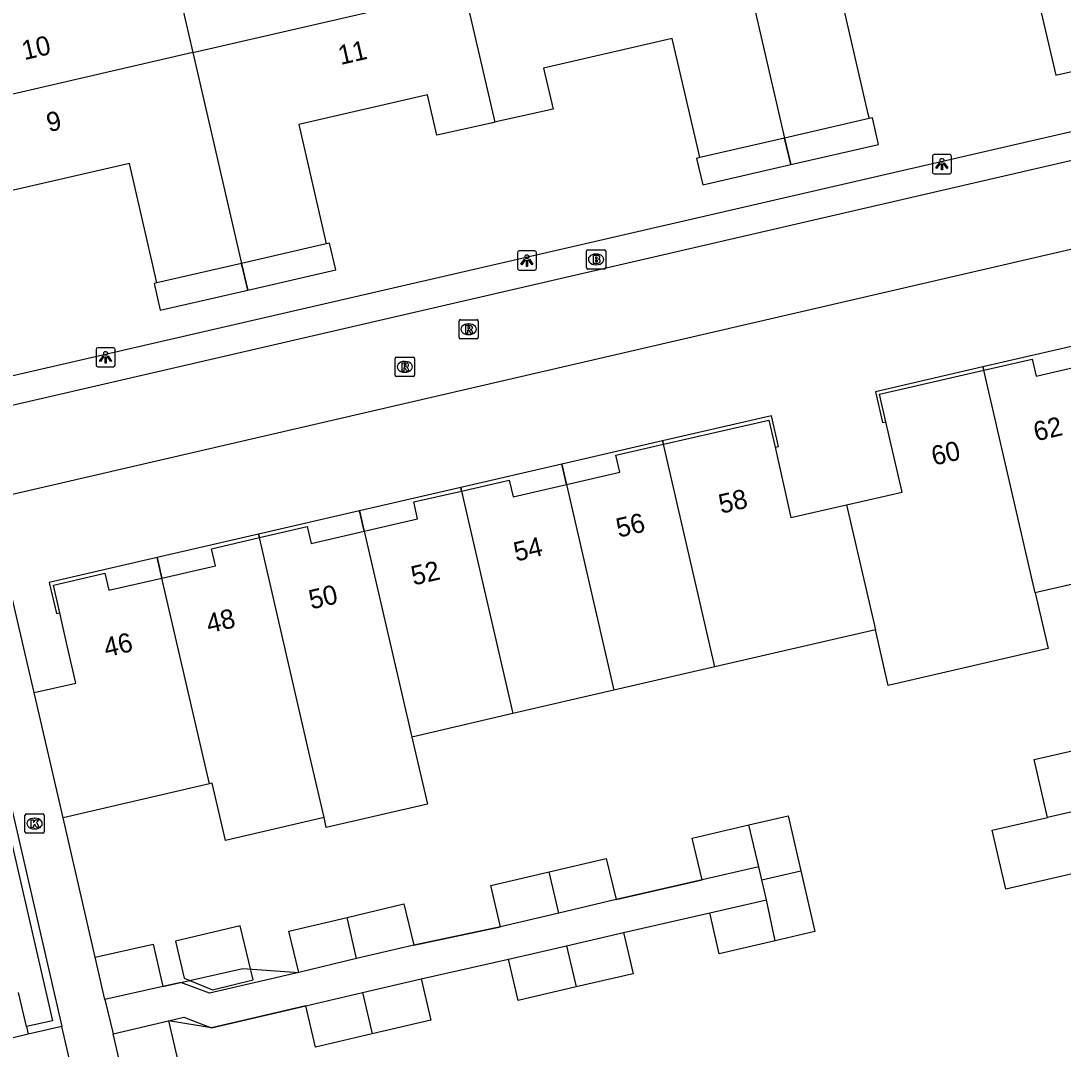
# Model space of a CAD drawing. Extents: x 156414 to 157775, y 382335 to 383765.
# Drawn here: x 157200.5 to 157254.8, y 383411.3 to 383464.8 of the extents above; entities that cross this region are included whole.
import ezdxf

# ---------------------------------------------------------------- set-up
doc = ezdxf.new("R2010")
doc.units = 0
for name, color, linetype in [('IMGEO_Brandkraan', 7, 'Continuous'), ('IMGEO_Kolk', 7, 'Continuous'), ('IMGEO_Lichtpunt', 7, 'Continuous'), ('IMGEO_Muur', 7, 'Continuous'), ('IMGEO_Pand', 7, 'Continuous'), ('IMGEO_Pand_nummerreeks', 7, 'Continuous'), ('IMGEO_Pand_overbouw', 7, 'Continuous'), ('IMGEO_Rijbaan_lokaal_open', 7, 'Continuous'), ('IMGEO_Rioolput', 7, 'Continuous'), ('IMGEO_Voetpad_open', 7, 'Continuous')]:
    doc.layers.add(name, color=color, linetype=linetype)

msp = doc.modelspace()

# ---------------------------------------------------------------- linework, layer by layer
at = {"layer": 'IMGEO_Brandkraan'}
for p, q in [((157229.969, 383451.954), (157229.969, 383452.806)), ((157230.044, 383452.88), (157230.896, 383452.88)), ((157230.457, 383452.66), (157230.482, 383452.66)), ((157230.97, 383452.806), (157230.97, 383451.954)), ((157230.896, 383451.88), (157230.044, 383451.88)), ((157230.48, 383452.1), (157230.455, 383452.1))]:
    msp.add_line(p, q, dxfattribs=at)
for points in [[(157229.969, 383451.954), (157229.969, 383452.806)], [(157230.044, 383452.88), (157230.896, 383452.88)], [(157230.317, 383452.58), (157230.317, 383452.18), (157230.53, 383452.18)], [(157230.548, 383452.58), (157230.317, 383452.58)], [(157230.496, 383452.499), (157230.442, 383452.499), (157230.442, 383452.423)], [(157230.442, 383452.423), (157230.495, 383452.423)], [(157230.97, 383452.806), (157230.97, 383451.954)], [(157230.896, 383451.88), (157230.044, 383451.88)], [(157230.504, 383452.347), (157230.442, 383452.347), (157230.442, 383452.266)], [(157230.442, 383452.266), (157230.504, 383452.266)]]:
    msp.add_lwpolyline(points, dxfattribs=at)
for centre, radius, start, end in [((157230.046, 383452.804), 0.0765, 91.552, 178.448), ((157230.046, 383452.804), 0.0765, 91.552, 178.448), ((157230.497, 383452.461), 0.0379, 267.8285, 90.9355), ((157230.552, 383452.435), 0.145, 59.4692, 91.5367), ((157230.577, 383452.482), 0.0922, 285.5137, 58.1501), ((157230.582, 383452.29), 0.105, 301.3115, 78.989), ((157230.894, 383452.804), 0.0765, 1.552, 88.448), ((157230.894, 383452.804), 0.0765, 1.552, 88.448), ((157230.046, 383451.956), 0.0765, 181.552, 268.448), ((157230.046, 383451.956), 0.0765, 181.552, 268.448), ((157230.505, 383452.306), 0.0404, 269.8759, 90.5077), ((157230.536, 383452.431), 0.251, 268.6676, 293.5347), ((157230.894, 383451.956), 0.0765, 271.552, 358.448), ((157230.894, 383451.956), 0.0765, 271.552, 358.448)]:
    msp.add_arc(centre, radius, start, end, dxfattribs=at)
for centre, major_axis, ratio, start_param, end_param in [((157230.456, 383452.38), (-0.387, 0.002), 0.722429, 4.712389, 7.853982), ((157230.481, 383452.38), (-0.39, 0.002), 0.717154, 1.570796, 4.712389)]:
    msp.add_ellipse(centre, major_axis=major_axis, ratio=ratio, start_param=start_param, end_param=end_param, dxfattribs=at)
at = {"layer": 'IMGEO_Kolk'}
for p, q in [((157200.742, 383422.597), (157200.742, 383423.449)), ((157200.817, 383423.523), (157201.669, 383423.523)), ((157201.23, 383423.303), (157201.255, 383423.303)), ((157201.743, 383423.449), (157201.743, 383422.597)), ((157201.253, 383422.743), (157201.228, 383422.743)), ((157201.669, 383422.523), (157200.817, 383422.523))]:
    msp.add_line(p, q, dxfattribs=at)
for points in [[(157200.742, 383422.597), (157200.742, 383423.449)], [(157200.817, 383423.523), (157201.669, 383423.523)], [(157201.063, 383423.223), (157201.186, 383423.223), (157201.186, 383423.072), (157201.316, 383423.223), (157201.48, 383423.223), (157201.334, 383423.072), (157201.487, 383422.823), (157201.335, 383422.823), (157201.25, 383422.987), (157201.186, 383422.92), (157201.186, 383422.823), (157201.063, 383422.823), (157201.063, 383423.223)], [(157201.743, 383423.449), (157201.743, 383422.597)], [(157201.669, 383422.523), (157200.817, 383422.523)]]:
    msp.add_lwpolyline(points, dxfattribs=at)
for centre, start, end in [((157200.819, 383423.447), 91.552, 178.448), ((157200.819, 383423.447), 91.552, 178.448), ((157201.667, 383423.447), 1.552, 88.448), ((157201.667, 383423.447), 1.552, 88.448), ((157200.819, 383422.599), 181.552, 268.448), ((157200.819, 383422.599), 181.552, 268.448), ((157201.667, 383422.599), 271.552, 358.448), ((157201.667, 383422.599), 271.552, 358.448)]:
    msp.add_arc(centre, 0.0765, start, end, dxfattribs=at)
for centre, major_axis, ratio, start_param, end_param in [((157201.229, 383423.023), (-0.387, 0.002), 0.722429, 4.712389, 7.853982), ((157201.254, 383423.023), (-0.39, 0.002), 0.717154, 1.570796, 4.712389)]:
    msp.add_ellipse(centre, major_axis=major_axis, ratio=ratio, start_param=start_param, end_param=end_param, dxfattribs=at)
at = {"layer": 'IMGEO_Lichtpunt'}
for p, q in [((157248.874, 383457.834), (157248.066, 383457.834)), ((157248.874, 383457.834), (157248.066, 383457.834)), ((157247.972, 383457.739), (157247.972, 383456.932)), ((157247.972, 383457.739), (157247.972, 383456.932)), ((157248.968, 383456.932), (157248.968, 383457.739)), ((157248.968, 383456.932), (157248.968, 383457.739)), ((157248.066, 383456.838), (157248.874, 383456.838)), ((157248.066, 383456.838), (157248.874, 383456.838)), ((157226.373, 383452.723), (157226.373, 383451.916)), ((157226.373, 383452.723), (157226.373, 383451.916)), ((157227.275, 383452.818), (157226.467, 383452.818)), ((157227.275, 383452.818), (157226.467, 383452.818)), ((157227.369, 383451.916), (157227.369, 383452.723)), ((157227.369, 383451.916), (157227.369, 383452.723)), ((157226.467, 383451.822), (157227.275, 383451.822)), ((157226.467, 383451.822), (157227.275, 383451.822)), ((157204.44, 383447.691), (157204.44, 383446.884)), ((157204.44, 383447.691), (157204.44, 383446.884)), ((157205.342, 383447.786), (157204.534, 383447.786)), ((157205.342, 383447.786), (157204.534, 383447.786)), ((157205.436, 383446.884), (157205.436, 383447.691)), ((157205.436, 383446.884), (157205.436, 383447.691)), ((157204.534, 383446.79), (157205.342, 383446.79)), ((157204.534, 383446.79), (157205.342, 383446.79))]:
    msp.add_line(p, q, dxfattribs=at)
for points in [[(157248.346, 383457.403), (157248.385, 383457.375), (157248.197, 383457.113), (157248.159, 383457.14), (157248.346, 383457.403)], [(157248.448, 383457.355), (157248.495, 383457.355), (157248.495, 383457.033), (157248.448, 383457.033), (157248.448, 383457.355)], [(157248.558, 383457.375), (157248.596, 383457.402), (157248.783, 383457.14), (157248.744, 383457.112), (157248.558, 383457.375)], [(157226.747, 383452.387), (157226.786, 383452.359), (157226.598, 383452.097), (157226.56, 383452.124), (157226.747, 383452.387)], [(157226.849, 383452.339), (157226.896, 383452.339), (157226.896, 383452.017), (157226.849, 383452.017), (157226.849, 383452.339)], [(157226.959, 383452.359), (157226.997, 383452.386), (157227.184, 383452.124), (157227.145, 383452.096), (157226.959, 383452.359)], [(157204.814, 383447.355), (157204.853, 383447.327), (157204.665, 383447.065), (157204.627, 383447.092), (157204.814, 383447.355)], [(157204.916, 383447.307), (157204.963, 383447.307), (157204.963, 383446.985), (157204.916, 383446.985), (157204.916, 383447.307)], [(157205.026, 383447.327), (157205.064, 383447.354), (157205.251, 383447.092), (157205.212, 383447.064), (157205.026, 383447.327)]]:
    msp.add_lwpolyline(points, dxfattribs=at)
for centre in [(157248.471, 383457.537), (157226.872, 383452.521), (157204.939, 383447.489)]:
    msp.add_circle(centre, 0.0994, dxfattribs=at)
for centre, start, end in [((157248.066, 383457.739), 90, 180), ((157248.066, 383457.739), 90, 180), ((157248.874, 383457.739), 0, 90), ((157248.874, 383457.739), 0, 90), ((157248.066, 383456.932), 180, 270), ((157248.066, 383456.932), 180, 270), ((157248.874, 383456.932), 270, 0), ((157248.874, 383456.932), 270, 360), ((157226.467, 383452.723), 90, 180), ((157226.467, 383452.723), 90, 180), ((157227.275, 383452.723), 0, 90), ((157227.275, 383452.723), 0, 90), ((157226.467, 383451.916), 180, 270), ((157226.467, 383451.916), 180, 270), ((157227.275, 383451.916), 270, 0), ((157227.275, 383451.916), 270, 360), ((157204.534, 383447.691), 90, 180), ((157204.534, 383447.691), 90, 180), ((157205.342, 383447.691), 0, 90), ((157205.342, 383447.691), 0, 90), ((157204.534, 383446.884), 180, 270), ((157204.534, 383446.884), 180, 270), ((157205.342, 383446.884), 270, 0), ((157205.342, 383446.884), 270, 360)]:
    msp.add_arc(centre, 0.0946, start, end, dxfattribs=at)
at = {"layer": 'IMGEO_Muur'}
for points in [[(157196.369, 383431.665), (157198.136, 383432.081), (157202.666, 383412.471)], [(157196.465, 383431.254), (157197.834, 383431.572), (157202.181, 383412.765), (157200.824, 383412.457)], [(157203.615, 383419.48), (157202.727, 383423.328)], [(157231.509, 383419.067), (157235.983, 383420.098)], [(157204.399, 383416.064), (157203.615, 383419.48)], [(157231.897, 383417.357), (157236.382, 383418.381)], [(157220.976, 383416.705), (157225.501, 383417.648)], [(157221.362, 383414.939), (157225.913, 383415.968)], [(157207.911, 383414.545), (157212.075, 383415.488), (157214.991, 383415.277)], [(157215.367, 383413.546), (157210.448, 383412.403), (157208.218, 383412.758)], [(157202.666, 383412.471), (157200.915, 383412.061)]]:
    msp.add_lwpolyline(points, dxfattribs=at)
at = {"layer": 'IMGEO_Pand'}
for points in [[(157253.451, 383466.058), (157254.395, 383461.963), (157258.874, 383462.994), (157257.447, 383469.192), (157263.879, 383470.673), (157265.306, 383464.475), (157268.721, 383465.262)], [(157207.901, 383469.969), (157209.479, 383463.139)], [(157237.747, 383469.66), (157240.282, 383458.694)], [(157253.451, 383466.058), (157253.248, 383466.009), (157252.943, 383465.935), (157250.44, 383465.331), (157249.947, 383467.465), (157243.243, 383465.916), (157244.605, 383460.021), (157244.677, 383459.709), (157240.282, 383458.694)], [(157209.479, 383463.139), (157223.611, 383466.399)], [(157223.611, 383466.399), (157225.197, 383459.521)], [(157240.282, 383458.694), (157235.871, 383457.675), (157235.799, 383457.987), (157234.437, 383463.881), (157227.734, 383462.333), (157228.227, 383460.199), (157225.407, 383459.568), (157225.197, 383459.521)], [(157209.479, 383463.139), (157195.148, 383459.832)], [(157209.479, 383463.139), (157212.013, 383452.174)], [(157225.197, 383459.521), (157225, 383459.477), (157222.18, 383458.846), (157221.695, 383460.951), (157214.99, 383459.407), (157216.351, 383453.501), (157216.422, 383453.189), (157212.013, 383452.174)], [(157212.013, 383452.174), (157207.607, 383451.159), (157207.535, 383451.471), (157206.175, 383457.376), (157199.471, 383455.832), (157199.958, 383453.717), (157197.057, 383453.016), (157196.746, 383452.941)], [(157250.648, 383446.609), (157253.17, 383447.189), (157253.373, 383446.312), (157256.143, 383446.953)], [(157243.5, 383439.614), (157246.396, 383440.276), (157245.553, 383443.93), (157245.223, 383445.362), (157250.648, 383446.609)], [(157253.327, 383435.031), (157250.648, 383446.609)], [(157233.974, 383442.758), (157239.467, 383444.022), (157239.784, 383442.612), (157240.604, 383438.952), (157243.5, 383439.614)], [(157228.926, 383440.665), (157231.699, 383441.311), (157231.497, 383442.188), (157233.974, 383442.758)], [(157236.654, 383431.174), (157233.974, 383442.758)], [(157223.464, 383440.328), (157225.952, 383440.896), (157226.153, 383440.019), (157228.926, 383440.665)], [(157228.926, 383440.665), (157231.401, 383429.96)], [(157218.405, 383438.24), (157221.178, 383438.879), (157220.975, 383439.759), (157223.464, 383440.328)], [(157223.464, 383440.328), (157226.142, 383428.743)], [(157243.5, 383439.614), (157245.005, 383433.106)], [(157212.941, 383437.901), (157215.429, 383438.477), (157215.632, 383437.6), (157218.405, 383438.24)], [(157207.871, 383435.801), (157210.652, 383436.443), (157210.453, 383437.325), (157212.941, 383437.901)], [(157216.31, 383423.337), (157215.622, 383426.31), (157212.941, 383437.901)], [(157218.405, 383438.24), (157220.883, 383427.527)], [(157258.619, 383436.243), (157258.404, 383436.193), (157253.53, 383435.078), (157253.327, 383435.031)], [(157201.224, 383429.837), (157203.39, 383430.333), (157202.911, 383432.424), (157202.55, 383433.997), (157202.221, 383435.432), (157204.9, 383436.049), (157205.104, 383435.162), (157207.871, 383435.801)], [(157210.348, 383425.09), (157207.871, 383435.801)], [(157253.327, 383435.031), (157253.997, 383432.133), (157245.675, 383430.209), (157245.005, 383433.106)], [(157245.005, 383433.106), (157236.654, 383431.174)], [(157236.654, 383431.174), (157231.401, 383429.96)], [(157202.727, 383423.328), (157201.224, 383429.837)], [(157231.401, 383429.96), (157226.142, 383428.743)], [(157226.142, 383428.743), (157220.883, 383427.527)], [(157220.883, 383427.527), (157221.689, 383424.041), (157216.428, 383422.824), (157216.31, 383423.337)], [(157253.965, 383423.34), (157253.275, 383426.355), (157255.313, 383426.828)], [(157210.348, 383425.09), (157202.727, 383423.328)], [(157216.31, 383423.337), (157211.172, 383422.149), (157210.485, 383425.122), (157210.348, 383425.09)], [(157256.011, 383423.813), (157253.965, 383423.34)], [(157238.425, 383422.955), (157240.466, 383423.428), (157241.131, 383420.564)], [(157256.728, 383420.75), (157254.668, 383420.272), (157251.796, 383419.606), (157251.092, 383422.676), (157253.965, 383423.34)], [(157235.983, 383420.098), (157235.479, 383422.271), (157238.425, 383422.955)], [(157238.936, 383420.778), (157238.425, 383422.955)], [(157228.028, 383420.51), (157231.002, 383421.213), (157231.509, 383419.067)], [(157225.501, 383417.648), (157224.994, 383419.794), (157228.028, 383420.51)], [(157228.525, 383418.362), (157228.028, 383420.51)], [(157238.936, 383420.778), (157235.983, 383420.098)], [(157239.095, 383420.092), (157238.936, 383420.778)], [(157239.095, 383420.092), (157241.131, 383420.564)], [(157241.131, 383420.564), (157241.863, 383417.41), (157239.794, 383416.93)], [(157239.336, 383419.056), (157239.095, 383420.092)], [(157217.511, 383418.142), (157220.465, 383418.847), (157220.976, 383416.705)], [(157231.509, 383419.067), (157228.525, 383418.362)], [(157236.382, 383418.381), (157239.336, 383419.056)], [(157239.794, 383416.93), (157239.336, 383419.056)], [(157228.525, 383418.362), (157225.501, 383417.648)], [(157239.794, 383416.93), (157236.876, 383416.253), (157236.382, 383418.381)], [(157208.573, 383416.906), (157209.034, 383414.973), (157210.496, 383414.378), (157212.622, 383414.885), (157211.948, 383417.711), (157208.573, 383416.906)], [(157214.991, 383415.277), (157214.48, 383417.419), (157217.511, 383418.142)], [(157218.007, 383415.997), (157217.511, 383418.142)], [(157228.928, 383416.668), (157231.897, 383417.357)], [(157231.897, 383417.357), (157232.395, 383415.212), (157229.424, 383414.523)], [(157204.399, 383416.064), (157207.412, 383416.747), (157207.911, 383414.545)], [(157220.976, 383416.705), (157218.007, 383415.997)], [(157225.913, 383415.968), (157228.928, 383416.668)], [(157228.928, 383416.668), (157229.424, 383414.523)], [(157204.897, 383413.863), (157204.399, 383416.064)], [(157218.007, 383415.997), (157214.991, 383415.277)], [(157229.424, 383414.523), (157226.411, 383413.823), (157225.913, 383415.968)], [(157207.911, 383414.545), (157204.897, 383413.863)], [(157218.31, 383414.23), (157221.362, 383414.939)], [(157221.362, 383414.939), (157221.862, 383412.787), (157218.808, 383412.078)], [(157200.824, 383412.457), (157200.412, 383414.242)], [(157215.367, 383413.546), (157218.31, 383414.23)], [(157218.31, 383414.23), (157218.808, 383412.078)], [(157218.808, 383412.078), (157215.867, 383411.394), (157215.367, 383413.546)], [(157200.824, 383412.457), (157200.915, 383412.061)], [(157205.333, 383412.088), (157208.218, 383412.758)], [(157208.218, 383412.758), (157208.89, 383409.864), (157206.005, 383409.194)], [(157200.915, 383412.061), (157197.898, 383411.34)], [(157206.005, 383409.194), (157205.333, 383412.088)]]:
    msp.add_lwpolyline(points, dxfattribs=at)
at = {"layer": 'IMGEO_Pand_overbouw'}
for points in [[(157240.282, 383458.694), (157240.602, 383457.31), (157245.175, 383458.362), (157244.854, 383459.75), (157244.677, 383459.709)], [(157235.871, 383457.675), (157235.694, 383457.634), (157236.021, 383456.257), (157240.602, 383457.31), (157240.282, 383458.694)], [(157216.422, 383453.189), (157212.013, 383452.174), (157212.334, 383450.783), (157216.919, 383451.838), (157216.599, 383453.23)], [(157212.013, 383452.174), (157207.607, 383451.159), (157207.459, 383451.124), (157207.779, 383449.735), (157212.334, 383450.783)], [(157255.9, 383448.004), (157250.608, 383446.783), (157250.648, 383446.609), (157253.17, 383447.189), (157253.373, 383446.312), (157256.143, 383446.953)], [(157250.648, 383446.609), (157250.608, 383446.783), (157245.009, 383445.491), (157245.378, 383443.89), (157245.553, 383443.93), (157245.223, 383445.362)], [(157239.467, 383444.022), (157239.784, 383442.612), (157239.96, 383442.651), (157239.602, 383444.243), (157233.933, 383442.935), (157233.974, 383442.758)], [(157231.497, 383442.188), (157233.974, 383442.758), (157233.933, 383442.935), (157228.681, 383441.723), (157228.926, 383440.665), (157231.699, 383441.311)], [(157228.681, 383441.723), (157223.422, 383440.509), (157223.464, 383440.328), (157225.952, 383440.896), (157226.153, 383440.019), (157228.926, 383440.665)], [(157220.975, 383439.759), (157223.464, 383440.328), (157223.422, 383440.509), (157218.161, 383439.295), (157218.405, 383438.24), (157221.178, 383438.879)], [(157218.161, 383439.295), (157212.899, 383438.081), (157212.941, 383437.901), (157215.429, 383438.477), (157215.632, 383437.6), (157218.405, 383438.24)], [(157210.453, 383437.325), (157212.941, 383437.901), (157212.899, 383438.081), (157207.625, 383436.864), (157207.871, 383435.801), (157210.652, 383436.443)], [(157207.625, 383436.864), (157202.005, 383435.567), (157202.375, 383433.957), (157202.55, 383433.997), (157202.221, 383435.432), (157204.9, 383436.049), (157205.104, 383435.162), (157207.871, 383435.801)]]:
    msp.add_lwpolyline(points, close=True, dxfattribs=at)
at = {"layer": 'IMGEO_Rijbaan_lokaal_open'}
for points in [[(157061.904, 383412.837), (157071.734, 383415.142), (157269.719, 383460.888)], [(157270.7, 383456.489), (157198.886, 383439.878)]]:
    msp.add_lwpolyline(points, dxfattribs=at)
at = {"layer": 'IMGEO_Rioolput'}
for p, q in [((157223.335, 383448.318), (157223.335, 383449.17)), ((157223.41, 383449.244), (157224.262, 383449.244)), ((157224.336, 383449.17), (157224.336, 383448.318)), ((157223.823, 383449.024), (157223.848, 383449.024)), ((157224.262, 383448.244), (157223.41, 383448.244)), ((157223.846, 383448.464), (157223.821, 383448.464)), ((157220.014, 383446.363), (157220.014, 383447.215)), ((157220.089, 383447.289), (157220.941, 383447.289)), ((157220.502, 383447.069), (157220.527, 383447.069)), ((157221.015, 383447.215), (157221.015, 383446.363)), ((157220.525, 383446.509), (157220.5, 383446.509)), ((157220.941, 383446.289), (157220.089, 383446.289))]:
    msp.add_line(p, q, dxfattribs=at)
for points in [[(157223.335, 383448.318), (157223.335, 383449.17)], [(157223.41, 383449.244), (157224.262, 383449.244)], [(157224.336, 383449.17), (157224.336, 383448.318)], [(157223.924, 383448.942), (157223.672, 383448.944), (157223.672, 383448.544)], [(157223.672, 383448.544), (157223.796, 383448.544), (157223.796, 383448.706), (157223.807, 383448.706)], [(157223.85, 383448.863), (157223.796, 383448.863), (157223.796, 383448.782)], [(157223.796, 383448.782), (157223.848, 383448.782)], [(157223.854, 383448.677), (157223.925, 383448.544), (157224.065, 383448.544), (157224, 383448.67)], [(157224.262, 383448.244), (157223.41, 383448.244)], [(157220.014, 383446.363), (157220.014, 383447.215)], [(157220.089, 383447.289), (157220.941, 383447.289)], [(157220.603, 383446.987), (157220.351, 383446.989), (157220.351, 383446.589)], [(157221.015, 383447.215), (157221.015, 383446.363)], [(157220.351, 383446.589), (157220.475, 383446.589), (157220.475, 383446.751), (157220.486, 383446.751)], [(157220.529, 383446.908), (157220.475, 383446.908), (157220.475, 383446.827)], [(157220.475, 383446.827), (157220.527, 383446.827)], [(157220.533, 383446.722), (157220.604, 383446.589), (157220.744, 383446.589), (157220.679, 383446.715)], [(157220.941, 383446.289), (157220.089, 383446.289)]]:
    msp.add_lwpolyline(points, dxfattribs=at)
for centre, radius, start, end in [((157223.412, 383449.168), 0.0765, 91.552, 178.448), ((157223.412, 383449.168), 0.0765, 91.552, 178.448), ((157224.26, 383449.168), 0.0765, 1.552, 88.448), ((157224.26, 383449.168), 0.0765, 1.552, 88.448), ((157223.806, 383448.653), 0.0533, 26.0293, 88.6989), ((157223.832, 383448.971), 0.19, 274.7715, 282.9687), ((157223.856, 383448.767), 0.0964, 77.0061, 93.1865), ((157223.87, 383448.824), 0.0378, 276.6634, 79.6772), ((157223.923, 383448.832), 0.109, 350.3612, 89.416), ((157223.921, 383448.832), 0.112, 277.5842, 350.9817), ((157223.905, 383448.617), 0.108, 29.5134, 73.7905), ((157223.412, 383448.32), 0.0765, 181.552, 268.448), ((157223.412, 383448.32), 0.0765, 181.552, 268.448), ((157224.26, 383448.32), 0.0765, 271.552, 358.448), ((157224.26, 383448.32), 0.0765, 271.552, 358.448), ((157220.091, 383447.213), 0.0765, 91.552, 178.448), ((157220.091, 383447.213), 0.0765, 91.552, 178.448), ((157220.602, 383446.877), 0.109, 350.3612, 89.416), ((157220.939, 383447.213), 0.0765, 1.552, 88.448), ((157220.939, 383447.213), 0.0765, 1.552, 88.448), ((157220.485, 383446.698), 0.0533, 26.0293, 88.6989), ((157220.511, 383447.016), 0.19, 274.7715, 282.9687), ((157220.535, 383446.812), 0.0964, 77.0061, 93.1865), ((157220.549, 383446.869), 0.0378, 276.6634, 79.6772), ((157220.6, 383446.877), 0.112, 277.5842, 350.9817), ((157220.584, 383446.662), 0.108, 29.5134, 73.7905), ((157220.091, 383446.365), 0.0765, 181.552, 268.448), ((157220.091, 383446.365), 0.0765, 181.552, 268.448), ((157220.939, 383446.365), 0.0765, 271.552, 358.448), ((157220.939, 383446.365), 0.0765, 271.552, 358.448)]:
    msp.add_arc(centre, radius, start, end, dxfattribs=at)
for centre, major_axis, ratio, start_param, end_param in [((157223.822, 383448.744), (-0.387, 0.002), 0.722429, 4.712389, 7.853982), ((157223.847, 383448.744), (-0.39, 0.002), 0.717154, 1.570796, 4.712389), ((157220.501, 383446.789), (-0.387, 0.002), 0.722429, 4.712389, 7.853982), ((157220.526, 383446.789), (-0.39, 0.002), 0.717154, 1.570796, 4.712389)]:
    msp.add_ellipse(centre, major_axis=major_axis, ratio=ratio, start_param=start_param, end_param=end_param, dxfattribs=at)
at = {"layer": 'IMGEO_Voetpad_open'}
for points in [[(157269.419, 383462.305), (157198.888, 383446.048), (157198.354, 383445.873)], [(157201.224, 383429.837), (157200.737, 383431.928), (157198.886, 383439.878)], [(157204.399, 383416.064), (157203.615, 383419.48), (157202.727, 383423.328)], [(157235.983, 383420.098), (157231.509, 383419.067)], [(157231.897, 383417.357), (157236.382, 383418.381)], [(157225.501, 383417.648), (157220.976, 383416.705)], [(157221.362, 383414.939), (157225.913, 383415.968)], [(157214.991, 383415.277), (157210.341, 383414.202), (157208.854, 383414.759), (157207.911, 383414.545)], [(157204.897, 383413.863), (157205.333, 383412.088)], [(157208.218, 383412.758), (157209.018, 383412.944), (157210.448, 383412.403), (157215.367, 383413.546)], [(157203.059, 383410.748), (157202.666, 383412.471)]]:
    msp.add_lwpolyline(points, dxfattribs=at)

# ---------------------------------------------------------------- texts
at = {"layer": 'IMGEO_Pand_nummerreeks'}
for s, rotation, p in [('10', 13.0061, (157200.706, 383462.744)), ('11', 12.9715, (157217.171, 383462.495)), ('9', 12.9715, (157201.989, 383458.998)), ('62', 13.3786, (157253.372, 383442.906)), ('60', 13.3786, (157248.057, 383441.642)), ('58', 13.134, (157236.979, 383439.142)), ('56', 13.134, (157231.643, 383437.897)), ('54', 13.134, (157226.309, 383436.653)), ('52', 13.134, (157220.97, 383435.407)), ('50', 13.1322, (157215.646, 383434.165)), ('48', 13.1322, (157210.312, 383432.92)), ('46', 13.134, (157204.976, 383431.675))]:
    msp.add_text(s, height=1, rotation=rotation, dxfattribs=at).set_placement(p)

doc.saveas('drawing.dxf')
